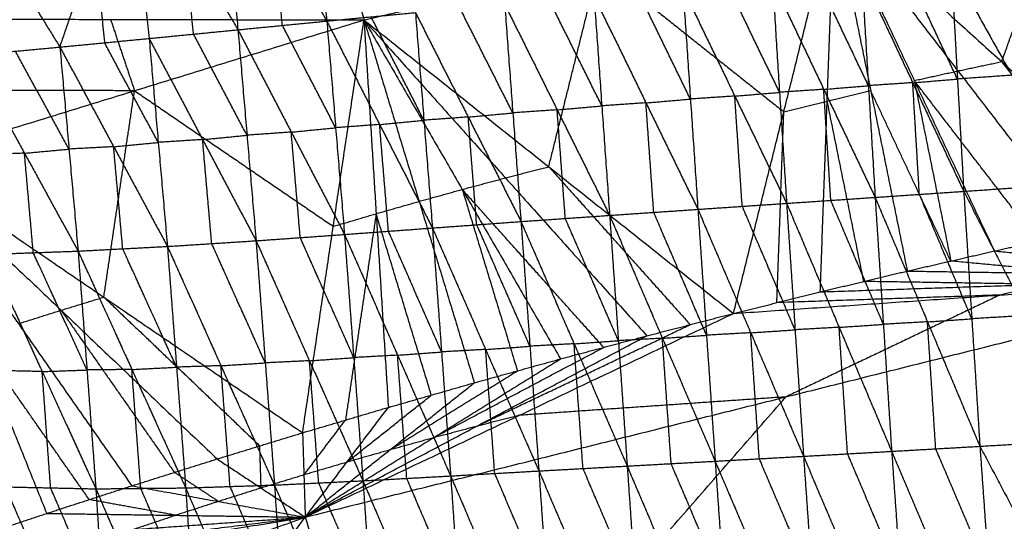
# Model space of a CAD drawing. Header units: millimetres. Extents: x -106 to 110, y -96 to 120.
# Tile 425 of 656: x -30.02 to -20.27, y 107.56 to 112.53. Entities that reach past the tile are written whole.
import ezdxf

# ---------------------------------------------------------------- set-up
doc = ezdxf.new("R2010")
doc.units = ezdxf.units.MM
doc.header["$MEASUREMENT"] = 0
doc.layers.add('Default', color=7, linetype='Continuous', true_color=0x000000)

msp = doc.modelspace()

# ---------------------------------------------------------------- linework, layer by layer
at = {"layer": 'Default'}
for points in [[(-27.1618, 114.4993, 9.6464), (-27.0707, 113.5062, 8.9785), (-26.9796, 112.5131, 8.3106)], [(-28.0497, 114.3852, 9.7477), (-27.9545, 113.4061, 9.0855), (-27.8593, 112.427, 8.4232)], [(-28.0497, 114.3852, 9.7477), (-27.5147, 113.4492, 9.0292), (-26.9796, 112.5131, 8.3106)], [(-29.6222, 112.2555, 8.7073), (-29.2788, 113.2603, 9.2851), (-28.9354, 114.2651, 9.8629)], [(-28.9354, 114.2651, 9.8629), (-28.8372, 113.303, 9.2084), (-28.7389, 112.3408, 8.5539)], [(-28.9354, 114.2651, 9.8629), (-28.3974, 113.3461, 9.143), (-27.8593, 112.427, 8.4232)], [(-20.2983, 112.1108, 13.1447), (-19.9469, 113.0835, 13.4946), (-19.5954, 114.0563, 13.8445)], [(-30.7004, 114.003, 10.1463), (-30.1613, 113.1292, 9.4268), (-29.6222, 112.2555, 8.7073)], [(-27.0032, 113.9718, 13.847), (-26.8074, 113.248, 13.8776), (-26.6116, 112.5241, 13.9082)], [(-26.6116, 112.5241, 13.9082), (-24.2844, 113.068, 13.8867), (-21.9571, 113.6119, 13.8653)], [(-22.9535, 109.6157, 12.4242), (-22.4553, 111.6138, 13.1447), (-21.9571, 113.6119, 13.8653)], [(-22.0942, 109.8296, 12.4242), (-22.0257, 111.7208, 13.1447), (-21.9571, 113.6119, 13.8653)], [(-21.9571, 113.6119, 13.8653), (-21.5951, 111.824, 13.1447), (-21.2331, 110.036, 12.4242)], [(-21.9571, 113.6119, 13.8653), (-21.1637, 111.9234, 13.1447), (-20.3703, 110.2348, 12.4242)], [(-21.9571, 113.6119, 13.8653), (-20.7314, 112.019, 13.1447), (-19.5057, 110.426, 12.4242)], [(-21.9571, 113.6119, 13.8653), (-20.2983, 112.1108, 13.1447), (-18.6395, 110.6096, 12.4242)], [(-27.4195, 112.4701, 8.3669), (-27.4671, 112.9596, 8.698), (-27.5147, 113.4492, 9.0292)], [(-28.2991, 112.3839, 8.4885), (-28.3482, 112.865, 8.8158), (-28.3974, 113.3461, 9.143)], [(-29.2788, 113.2603, 9.2851), (-29.2297, 112.7792, 8.9578), (-29.1806, 112.2982, 8.6306)], [(-24.7825, 111.0699, 13.1662), (-24.5334, 112.069, 13.5265), (-24.2844, 113.068, 13.8867)], [(-24.2844, 113.068, 13.8867), (-23.3698, 112.3409, 13.5157), (-22.4553, 111.6138, 13.1447)], [(-20.7362, 111.9383, 7.2462), (-20.9886, 112.4766, 7.5231), (-21.241, 113.0149, 7.7999)], [(-20.7982, 113.0509, 7.7669), (-20.7362, 111.9383, 7.2462), (-20.6741, 110.8258, 6.7256)], [(-20.7982, 113.0509, 7.7669), (-20.1976, 111.9761, 7.2046), (-19.5971, 110.9013, 6.6424)], [(-22.5676, 112.9064, 7.8999), (-22.4976, 111.8068, 7.3828), (-22.4276, 110.7071, 6.8656)], [(-22.5676, 112.9064, 7.8999), (-22.0596, 111.8363, 7.3473), (-21.5515, 110.7662, 6.7947)], [(-21.6176, 111.8726, 7.3138), (-21.8717, 112.4076, 7.5901), (-22.1257, 112.9427, 7.8664)], [(-21.6837, 112.9789, 7.8329), (-21.6176, 111.8726, 7.3138), (-21.5515, 110.7662, 6.7947)], [(-21.6837, 112.9789, 7.8329), (-21.1789, 111.9023, 7.2792), (-20.6741, 110.8258, 6.7256)], [(-23.3798, 111.7401, 7.4551), (-23.6369, 112.2676, 7.7311), (-23.894, 112.795, 8.0071)], [(-23.4536, 112.8326, 7.97), (-23.3798, 111.7401, 7.4551), (-23.306, 110.6477, 6.9401)], [(-23.4536, 112.8326, 7.97), (-22.9406, 111.7698, 7.4178), (-22.4276, 110.7071, 6.8656)], [(-22.4976, 111.8068, 7.3828), (-22.7541, 112.3381, 7.6589), (-23.0106, 112.8695, 7.935)], [(-24.257, 111.6726, 7.5317), (-24.5168, 112.1955, 7.8081), (-24.7766, 112.7183, 8.0845)], [(-24.3344, 112.7573, 8.0442), (-24.257, 111.6726, 7.5317), (-24.1797, 110.588, 7.0192)], [(-24.3344, 112.7573, 8.0442), (-23.8202, 111.7025, 7.4921), (-23.306, 110.6477, 6.9401)], [(-26.9796, 112.5131, 8.3106), (-26.541, 112.5553, 8.2616), (-26.1023, 112.5974, 8.2127)], [(-26.1023, 112.5974, 8.2127), (-26.0182, 111.5302, 7.706), (-25.9341, 110.4629, 7.1993)], [(-26.1023, 112.5974, 8.2127), (-25.5798, 111.5621, 7.659), (-25.0573, 110.5267, 7.1054)], [(-25.1381, 111.603, 7.6151), (-25.3994, 112.1207, 7.8919), (-25.6606, 112.6384, 8.1687)], [(-25.2189, 112.6793, 8.1248), (-25.1381, 111.603, 7.6151), (-25.0573, 110.5267, 7.1054)], [(-25.2189, 112.6793, 8.1248), (-24.6993, 111.6336, 7.572), (-24.1797, 110.588, 7.0192)], [(-31.6301, 112.5348, 13.8625), (-29.1208, 112.5295, 13.8854), (-26.6116, 112.5241, 13.9082)], [(-31.1552, 111.1216, 13.9139), (-28.8834, 111.8229, 13.911), (-26.6116, 112.5241, 13.9082)], [(-29.1208, 112.5295, 13.8854), (-29.0021, 112.1762, 13.8982), (-28.8834, 111.8229, 13.911)], [(-27.8593, 112.427, 8.4232), (-27.4195, 112.4701, 8.3669), (-26.9796, 112.5131, 8.3106)], [(-27.2196, 108.4332, 12.4242), (-26.9156, 110.4787, 13.1662), (-26.6116, 112.5241, 13.9082)], [(-26.9796, 112.5131, 8.3106), (-26.8921, 111.4558, 7.8072), (-26.8046, 110.3986, 7.3037)], [(-26.9796, 112.5131, 8.3106), (-26.4569, 111.488, 7.7549), (-25.9341, 110.4629, 7.1993)], [(-26.6116, 112.5241, 13.9082), (-26.4911, 110.6044, 13.1662), (-26.3706, 108.6847, 12.4242)], [(-26.6116, 112.5241, 13.9082), (-26.0655, 110.7264, 13.1662), (-25.5194, 108.9287, 12.4242)], [(-26.6116, 112.5241, 13.9082), (-25.6389, 110.8447, 13.1662), (-24.6661, 109.1652, 12.4242)], [(-26.6116, 112.5241, 13.9082), (-25.2112, 110.9592, 13.1662), (-23.8108, 109.3942, 12.4242)], [(-26.6116, 112.5241, 13.9082), (-24.7825, 111.0699, 13.1662), (-22.9535, 109.6157, 12.4242)], [(-26.0182, 111.5302, 7.706), (-26.2796, 112.0427, 7.9838), (-26.541, 112.5553, 8.2616)], [(-28.7389, 112.3408, 8.5539), (-28.2991, 112.3839, 8.4885), (-27.8593, 112.427, 8.4232)], [(-27.8593, 112.427, 8.4232), (-27.7698, 111.3816, 7.9239), (-27.6804, 110.3363, 7.4246)], [(-27.8593, 112.427, 8.4232), (-27.332, 111.4128, 7.8634), (-26.8046, 110.3986, 7.3037)], [(-26.8921, 111.4558, 7.8072), (-27.1558, 111.9629, 8.087), (-27.4195, 112.4701, 8.3669)], [(-29.6222, 112.2555, 8.7073), (-29.1806, 112.2982, 8.6306), (-28.7389, 112.3408, 8.5539)], [(-28.6484, 111.3105, 8.0601), (-28.9145, 111.8043, 8.3453), (-29.1806, 112.2982, 8.6306)], [(-28.7389, 112.3408, 8.5539), (-28.6484, 111.3105, 8.0601), (-28.5578, 110.2801, 7.5664)], [(-28.7389, 112.3408, 8.5539), (-28.2097, 111.3386, 7.9892), (-27.6804, 110.3363, 7.4246)], [(-27.7698, 111.3816, 7.9239), (-28.0345, 111.8828, 8.2062), (-28.2991, 112.3839, 8.4885)], [(-30.5035, 112.1733, 8.8887), (-30.0629, 112.2144, 8.798), (-29.6222, 112.2555, 8.7073)], [(-29.5322, 111.2445, 8.2212), (-29.7975, 111.7295, 8.5096), (-30.0629, 112.2144, 8.798)], [(-29.6222, 112.2555, 8.7073), (-29.5322, 111.2445, 8.2212), (-29.4422, 110.2336, 7.7351)], [(-29.6222, 112.2555, 8.7073), (-29.09, 111.2678, 8.1368), (-28.5578, 110.2801, 7.5664)], [(-30.5035, 112.1733, 8.8887), (-29.9729, 111.2035, 8.3119), (-29.4422, 110.2336, 7.7351)], [(-20.7314, 112.019, 13.1447), (-20.5149, 112.0649, 13.1447), (-20.2983, 112.1108, 13.1447)], [(-20.2983, 112.1108, 13.1447), (-19.6855, 111.3143, 12.7845), (-19.0726, 110.5178, 12.4242)], [(-21.1637, 111.9234, 13.1447), (-20.9476, 111.9712, 13.1447), (-20.7314, 112.019, 13.1447)], [(-21.1789, 111.9023, 7.2792), (-20.9575, 111.9203, 7.2627), (-20.7362, 111.9383, 7.2462)], [(-21.1637, 111.9234, 13.1447), (-20.9827, 111.0294, 12.7845), (-20.8017, 110.1354, 12.4242)], [(-19.938, 110.3304, 12.4242), (-20.5509, 111.1269, 12.7845), (-21.1637, 111.9234, 13.1447)], [(-20.1976, 111.9761, 7.2046), (-20.4669, 111.9572, 7.2254), (-20.7362, 111.9383, 7.2462)], [(-28.8834, 111.8229, 13.911), (-30.138, 111.8255, 13.8996), (-31.3926, 111.8282, 13.8882)], [(-29.1874, 109.7774, 13.169), (-29.0354, 110.8001, 13.54), (-28.8834, 111.8229, 13.911)], [(-28.8834, 111.8229, 13.911), (-27.8995, 111.1508, 13.5386), (-26.9156, 110.4787, 13.1662)], [(-22.0596, 111.8363, 7.3473), (-22.2786, 111.8216, 7.365), (-22.4976, 111.8068, 7.3828)], [(-22.0596, 111.8363, 7.3473), (-21.8386, 111.8544, 7.3306), (-21.6176, 111.8726, 7.3138)], [(-21.9896, 110.7367, 6.8301), (-22.0246, 111.2865, 7.0887), (-22.0596, 111.8363, 7.3473)], [(-22.0257, 111.7208, 13.1447), (-21.8104, 111.7724, 13.1447), (-21.5951, 111.824, 13.1447)], [(-21.1789, 111.9023, 7.2792), (-21.3983, 111.8875, 7.2965), (-21.6176, 111.8726, 7.3138)], [(-20.8017, 110.1354, 12.4242), (-21.1984, 110.9797, 12.7845), (-21.5951, 111.824, 13.1447)], [(-21.1128, 110.796, 6.7602), (-21.1459, 111.3492, 7.0197), (-21.1789, 111.9023, 7.2792)], [(-23.8202, 111.7025, 7.4921), (-23.6, 111.7213, 7.4736), (-23.3798, 111.7401, 7.4551)], [(-22.9406, 111.7698, 7.4178), (-23.1602, 111.755, 7.4364), (-23.3798, 111.7401, 7.4551)], [(-22.9406, 111.7698, 7.4178), (-22.7191, 111.7883, 7.4003), (-22.4976, 111.8068, 7.3828)], [(-22.8668, 110.6774, 6.9028), (-22.9037, 111.2236, 7.1603), (-22.9406, 111.7698, 7.4178)], [(-22.4553, 111.6138, 13.1447), (-22.2405, 111.6673, 13.1447), (-22.0257, 111.7208, 13.1447)], [(-21.6637, 109.9328, 12.4242), (-21.8447, 110.8268, 12.7845), (-22.0257, 111.7208, 13.1447)], [(-24.6993, 111.6336, 7.572), (-24.9187, 111.6183, 7.5935), (-25.1381, 111.603, 7.6151)], [(-24.6993, 111.6336, 7.572), (-24.4782, 111.6531, 7.5519), (-24.257, 111.6726, 7.5317)], [(-24.6185, 110.5573, 7.0623), (-24.6589, 111.0955, 7.3172), (-24.6993, 111.6336, 7.572)], [(-23.8202, 111.7025, 7.4921), (-24.0386, 111.6876, 7.5119), (-24.257, 111.6726, 7.5317)], [(-23.7429, 110.6178, 6.9797), (-23.7815, 111.1602, 7.2359), (-23.8202, 111.7025, 7.4921)], [(-26.4569, 111.488, 7.7549), (-26.2375, 111.5091, 7.7305), (-26.0182, 111.5302, 7.706)], [(-25.5798, 111.5621, 7.659), (-25.799, 111.5461, 7.6825), (-26.0182, 111.5302, 7.706)], [(-25.5798, 111.5621, 7.659), (-25.359, 111.5825, 7.6371), (-25.1381, 111.603, 7.6151)], [(-25.4957, 110.4948, 7.1523), (-25.5378, 111.0284, 7.4057), (-25.5798, 111.5621, 7.659)], [(-22.5238, 109.7227, 12.4242), (-22.4896, 110.6682, 12.7845), (-22.4553, 111.6138, 13.1447)], [(-27.332, 111.4128, 7.8634), (-27.1121, 111.4343, 7.8353), (-26.8921, 111.4558, 7.8072)], [(-26.4569, 111.488, 7.7549), (-26.6745, 111.4719, 7.7811), (-26.8921, 111.4558, 7.8072)], [(-26.3694, 110.4307, 7.2515), (-26.4131, 110.9594, 7.5032), (-26.4569, 111.488, 7.7549)], [(-28.2097, 111.3386, 7.9892), (-28.429, 111.3245, 8.0247), (-28.6484, 111.3105, 8.0601)], [(-28.2097, 111.3386, 7.9892), (-27.9897, 111.3601, 7.9566), (-27.7698, 111.3816, 7.9239)], [(-28.1191, 110.3082, 7.4955), (-28.1644, 110.8234, 7.7424), (-28.2097, 111.3386, 7.9892)], [(-27.332, 111.4128, 7.8634), (-27.5509, 111.3972, 7.8937), (-27.7698, 111.3816, 7.9239)], [(-27.2425, 110.3674, 7.3642), (-27.2872, 110.8901, 7.6138), (-27.332, 111.4128, 7.8634)], [(-29.9729, 111.2035, 8.3119), (-29.7525, 111.224, 8.2665), (-29.5322, 111.2445, 8.2212)], [(-29.09, 111.2678, 8.1368), (-29.3111, 111.2562, 8.179), (-29.5322, 111.2445, 8.2212)], [(-29.09, 111.2678, 8.1368), (-28.8692, 111.2891, 8.0985), (-28.6484, 111.3105, 8.0601)], [(-29, 110.2569, 7.6507), (-29.045, 110.7623, 7.8938), (-29.09, 111.2678, 8.1368)], [(-29.9729, 111.2035, 8.3119), (-30.1946, 111.1955, 8.3625), (-30.4163, 111.1876, 8.4131)], [(-29.8856, 110.2178, 7.8363), (-29.9292, 110.7106, 8.0741), (-29.9729, 111.2035, 8.3119)], [(-31.1552, 111.1216, 13.9139), (-30.4541, 109.3779, 13.169), (-29.7529, 107.6341, 12.4242)], [(-31.1552, 111.1216, 13.9139), (-30.033, 109.5148, 13.169), (-28.9108, 107.9079, 12.4242)], [(-31.1552, 111.1216, 13.9139), (-29.6108, 109.6479, 13.169), (-28.0664, 108.1743, 12.4242)], [(-31.1552, 111.1216, 13.9139), (-29.1874, 109.7774, 13.169), (-27.2196, 108.4332, 12.4242)], [(-25.2112, 110.9592, 13.1662), (-24.9969, 111.0146, 13.1662), (-24.7825, 111.0699, 13.1662)], [(-24.7825, 111.0699, 13.1662), (-24.0823, 110.2874, 12.7952), (-23.3821, 109.505, 12.4242)], [(-25.6389, 110.8447, 13.1662), (-25.425, 110.9019, 13.1662), (-25.2112, 110.9592, 13.1662)], [(-26.0655, 110.7264, 13.1662), (-25.8522, 110.7855, 13.1662), (-25.6389, 110.8447, 13.1662)], [(-24.2384, 109.2797, 12.4242), (-24.9386, 110.0622, 12.7952), (-25.6389, 110.8447, 13.1662)], [(-25.6389, 110.8447, 13.1662), (-25.3658, 109.9458, 12.7952), (-25.0928, 109.047, 12.4242)], [(-20.6741, 110.8258, 6.7256), (-20.1356, 110.8635, 6.684), (-19.5971, 110.9013, 6.6424)], [(-22.4276, 110.7071, 6.8656), (-21.9896, 110.7367, 6.8301), (-21.5515, 110.7662, 6.7947)], [(-21.5515, 110.7662, 6.7947), (-21.1128, 110.796, 6.7602), (-20.6741, 110.8258, 6.7256)], [(-21.5515, 110.7662, 6.7947), (-21.4697, 109.5079, 6.4655), (-21.3878, 108.2496, 6.1363)], [(-21.5515, 110.7662, 6.7947), (-21.0328, 109.5329, 6.4305), (-20.5141, 108.2995, 6.0662)], [(-20.5941, 109.5626, 6.3959), (-20.8535, 110.1793, 6.578), (-21.1128, 110.796, 6.7602)], [(-20.6741, 110.8258, 6.7256), (-20.5941, 109.5626, 6.3959), (-20.5141, 108.2995, 6.0662)], [(-20.6741, 110.8258, 6.7256), (-20.0438, 109.5956, 6.3534), (-19.4135, 108.3655, 5.9812)], [(-26.4911, 110.6044, 13.1662), (-26.2783, 110.6654, 13.1662), (-26.0655, 110.7264, 13.1662)], [(-24.1797, 110.588, 7.0192), (-23.7429, 110.6178, 6.9797), (-23.306, 110.6477, 6.9401)], [(-23.306, 110.6477, 6.9401), (-22.8668, 110.6774, 6.9028), (-22.4276, 110.7071, 6.8656)], [(-23.306, 110.6477, 6.9401), (-23.2205, 109.3997, 6.6131), (-23.135, 108.1518, 6.2861)], [(-23.306, 110.6477, 6.9401), (-22.783, 109.4241, 6.5745), (-22.26, 108.2005, 6.209)], [(-22.3438, 109.4538, 6.5373), (-22.6053, 110.0656, 6.7201), (-22.8668, 110.6774, 6.9028)], [(-22.4276, 110.7071, 6.8656), (-22.3438, 109.4538, 6.5373), (-22.26, 108.2005, 6.209)], [(-22.4276, 110.7071, 6.8656), (-21.9077, 109.4783, 6.5009), (-21.3878, 108.2496, 6.1363)], [(-21.4697, 109.5079, 6.4655), (-21.7296, 110.1223, 6.6478), (-21.9896, 110.7367, 6.8301)], [(-26.9156, 110.4787, 13.1662), (-26.7033, 110.5415, 13.1662), (-26.4911, 110.6044, 13.1662)], [(-26.4911, 110.6044, 13.1662), (-26.6431, 109.5817, 12.7952), (-26.7951, 108.559, 12.4242)], [(-25.945, 108.8067, 12.4242), (-26.218, 109.7056, 12.7952), (-26.4911, 110.6044, 13.1662)], [(-25.0573, 110.5267, 7.1054), (-24.6185, 110.5573, 7.0623), (-24.1797, 110.588, 7.0192)], [(-24.0928, 109.3458, 6.6938), (-24.3557, 109.9515, 6.8781), (-24.6185, 110.5573, 7.0623)], [(-24.1797, 110.588, 7.0192), (-24.0928, 109.3458, 6.6938), (-24.0059, 108.1036, 6.3684)], [(-24.1797, 110.588, 7.0192), (-23.6574, 109.3699, 6.6527), (-23.135, 108.1518, 6.2861)], [(-23.2205, 109.3997, 6.6131), (-23.4817, 110.0088, 6.7964), (-23.7429, 110.6178, 6.9797)], [(-26.8046, 110.3986, 7.3037), (-26.3694, 110.4307, 7.2515), (-25.9341, 110.4629, 7.1993)], [(-25.9341, 110.4629, 7.1993), (-25.4957, 110.4948, 7.1523), (-25.0573, 110.5267, 7.1054)], [(-25.9341, 110.4629, 7.1993), (-25.8439, 109.2343, 6.8771), (-25.7538, 108.0057, 6.555)], [(-25.9341, 110.4629, 7.1993), (-25.4072, 109.259, 6.8285), (-24.8802, 108.0551, 6.4577)], [(-24.9688, 109.2909, 6.7815), (-25.2322, 109.8928, 6.9669), (-25.4957, 110.4948, 7.1523)], [(-25.0573, 110.5267, 7.1054), (-24.9688, 109.2909, 6.7815), (-24.8802, 108.0551, 6.4577)], [(-25.0573, 110.5267, 7.1054), (-24.5316, 109.3151, 6.7369), (-24.0059, 108.1036, 6.3684)], [(-27.6804, 110.3363, 7.4246), (-27.2425, 110.3674, 7.3642), (-26.8046, 110.3986, 7.3037)], [(-26.7133, 109.1781, 6.9831), (-26.9779, 109.7727, 7.1736), (-27.2425, 110.3674, 7.3642)], [(-26.8046, 110.3986, 7.3037), (-26.7133, 109.1781, 6.9831), (-26.622, 107.9576, 6.6625)], [(-26.8046, 110.3986, 7.3037), (-26.2792, 109.2021, 6.9293), (-25.7538, 108.0057, 6.555)], [(-25.8439, 109.2343, 6.8771), (-26.1066, 109.8325, 7.0643), (-26.3694, 110.4307, 7.2515)], [(-20.3703, 110.2348, 12.4242), (-19.938, 110.3304, 12.4242), (-19.5057, 110.426, 12.4242)], [(-20.3703, 110.2348, 12.4242), (-19.938, 110.3304, 12.4242), (-19.5057, 110.426, 12.4242)], [(-29.4422, 110.2336, 7.7351), (-29, 110.2569, 7.6507), (-28.5578, 110.2801, 7.5664)], [(-28.4674, 109.0835, 7.2496), (-28.7337, 109.6702, 7.4502), (-29, 110.2569, 7.6507)], [(-28.5578, 110.2801, 7.5664), (-28.1191, 110.3082, 7.4955), (-27.6804, 110.3363, 7.4246)], [(-28.5578, 110.2801, 7.5664), (-28.4674, 109.0835, 7.2496), (-28.3769, 107.8869, 6.9328)], [(-28.5578, 110.2801, 7.5664), (-28.0278, 109.0979, 7.1766), (-27.4978, 107.9157, 6.7867)], [(-27.5891, 109.126, 7.1057), (-27.8541, 109.7171, 7.3006), (-28.1191, 110.3082, 7.4955)], [(-27.6804, 110.3363, 7.4246), (-27.5891, 109.126, 7.1057), (-27.4978, 107.9157, 6.7867)], [(-27.6804, 110.3363, 7.4246), (-27.1512, 109.1469, 7.0435), (-26.622, 107.9576, 6.6625)], [(-30.3291, 110.2019, 7.9375), (-29.8856, 110.2178, 7.8363), (-29.4422, 110.2336, 7.7351)], [(-30.3291, 110.2019, 7.9375), (-29.7976, 109.0399, 7.5227), (-29.2662, 107.8779, 7.1079)], [(-29.3542, 109.0558, 7.4215), (-29.6199, 109.6368, 7.6289), (-29.8856, 110.2178, 7.8363)], [(-29.4422, 110.2336, 7.7351), (-29.3542, 109.0558, 7.4215), (-29.2662, 107.8779, 7.1079)], [(-29.4422, 110.2336, 7.7351), (-28.9095, 109.0602, 7.3339), (-28.3769, 107.8869, 6.9328)], [(-21.2331, 110.036, 12.4242), (-20.8017, 110.1354, 12.4242), (-20.3703, 110.2348, 12.4242)], [(-21.2331, 110.036, 12.4242), (-20.8017, 110.1354, 12.4242), (-20.3703, 110.2348, 12.4242)], [(-20.3703, 110.2348, 12.4242), (-19.0247, 110.1075, 12.2207), (-17.6792, 109.9802, 12.0172)], [(-19.4562, 110.0081, 12.2207), (-20.1289, 110.0718, 12.3225), (-20.8017, 110.1354, 12.4242)], [(-27.1934, 107.597, 12.0172), (-22.4363, 108.7886, 12.0172), (-17.6792, 109.9802, 12.0172)], [(-25.2713, 101.2606, 9.1165), (-21.4752, 105.6204, 10.5669), (-17.6792, 109.9802, 12.0172)], [(-22.9535, 109.6157, 12.4242), (-20.3163, 109.798, 12.2207), (-17.6792, 109.9802, 12.0172)], [(-22.0942, 109.8296, 12.4242), (-21.6637, 109.9328, 12.4242), (-21.2331, 110.036, 12.4242)], [(-22.0942, 109.8296, 12.4242), (-21.6637, 109.9328, 12.4242), (-21.2331, 110.036, 12.4242)], [(-22.0942, 109.8296, 12.4242), (-19.8867, 109.9049, 12.2207), (-17.6792, 109.9802, 12.0172)], [(-21.2331, 110.036, 12.4242), (-19.4562, 110.0081, 12.2207), (-17.6792, 109.9802, 12.0172)], [(-19.8867, 109.9049, 12.2207), (-20.7752, 109.9189, 12.3225), (-21.6637, 109.9328, 12.4242)], [(-19.8867, 109.9049, 12.2207), (-20.1015, 109.8514, 12.2207), (-20.3163, 109.798, 12.2207)], [(-29.6108, 109.6479, 13.169), (-29.3991, 109.7127, 13.169), (-29.1874, 109.7774, 13.169)], [(-29.1874, 109.7774, 13.169), (-28.4152, 109.0406, 12.7966), (-27.643, 108.3037, 12.4242)], [(-22.9535, 109.6157, 12.4242), (-22.5238, 109.7227, 12.4242), (-22.0942, 109.8296, 12.4242)], [(-22.9535, 109.6157, 12.4242), (-22.5238, 109.7227, 12.4242), (-22.0942, 109.8296, 12.4242)], [(-20.3163, 109.798, 12.2207), (-21.4201, 109.7603, 12.3225), (-22.5238, 109.7227, 12.4242)], [(-20.3163, 109.798, 12.2207), (-21.3763, 109.2933, 12.1189), (-22.4363, 108.7886, 12.0172)], [(-30.033, 109.5148, 13.169), (-29.8219, 109.5814, 13.169), (-29.6108, 109.6479, 13.169)], [(-29.6108, 109.6479, 13.169), (-29.0497, 108.8445, 12.7966), (-28.4886, 108.0411, 12.4242)], [(-27.1934, 107.597, 12.0172), (-25.0734, 108.6064, 12.2207), (-22.9535, 109.6157, 12.4242)], [(-23.8108, 109.3942, 12.4242), (-23.3821, 109.505, 12.4242), (-22.9535, 109.6157, 12.4242)], [(-23.8108, 109.3942, 12.4242), (-23.3821, 109.505, 12.4242), (-22.9535, 109.6157, 12.4242)], [(-20.0438, 109.5956, 6.3534), (-20.319, 109.5791, 6.3747), (-20.5941, 109.5626, 6.3959)], [(-25.5021, 108.4956, 12.2207), (-24.4421, 109.0003, 12.3225), (-23.3821, 109.505, 12.4242)], [(-21.9077, 109.4783, 6.5009), (-22.1258, 109.4661, 6.5191), (-22.3438, 109.4538, 6.5373)], [(-21.9077, 109.4783, 6.5009), (-21.6887, 109.4931, 6.4832), (-21.4697, 109.5079, 6.4655)], [(-21.8239, 108.225, 6.1726), (-21.8658, 108.8517, 6.3368), (-21.9077, 109.4783, 6.5009)], [(-21.0328, 109.5329, 6.4305), (-21.2513, 109.5204, 6.448), (-21.4697, 109.5079, 6.4655)], [(-21.0328, 109.5329, 6.4305), (-20.8135, 109.5477, 6.4132), (-20.5941, 109.5626, 6.3959)], [(-20.951, 108.2745, 6.1012), (-20.9919, 108.9037, 6.2658), (-21.0328, 109.5329, 6.4305)], [(-29.3319, 107.771, 12.4242), (-29.893, 108.5745, 12.7966), (-30.4541, 109.3779, 13.169)], [(-27.1934, 107.597, 12.0172), (-25.5021, 108.4956, 12.2207), (-23.8108, 109.3942, 12.4242)], [(-24.6661, 109.1652, 12.4242), (-24.2384, 109.2797, 12.4242), (-23.8108, 109.3942, 12.4242)], [(-24.6661, 109.1652, 12.4242), (-24.2384, 109.2797, 12.4242), (-23.8108, 109.3942, 12.4242)], [(-23.6574, 109.3699, 6.6527), (-23.439, 109.3848, 6.6329), (-23.2205, 109.3997, 6.6131)], [(-22.783, 109.4241, 6.5745), (-23.0018, 109.4119, 6.5938), (-23.2205, 109.3997, 6.6131)], [(-22.783, 109.4241, 6.5745), (-22.5634, 109.4389, 6.5559), (-22.3438, 109.4538, 6.5373)], [(-22.6975, 108.1761, 6.2476), (-22.7403, 108.8001, 6.4111), (-22.783, 109.4241, 6.5745)], [(-25.9298, 108.3811, 12.2207), (-25.0841, 108.8304, 12.3225), (-24.2384, 109.2797, 12.4242)], [(-25.4072, 109.259, 6.8285), (-25.188, 109.2749, 6.805), (-24.9688, 109.2909, 6.7815)], [(-24.5316, 109.3151, 6.7369), (-24.7502, 109.303, 6.7592), (-24.9688, 109.2909, 6.7815)], [(-24.5316, 109.3151, 6.7369), (-24.3122, 109.3305, 6.7153), (-24.0928, 109.3458, 6.6938)], [(-24.4431, 108.0793, 6.413), (-24.4873, 108.6972, 6.575), (-24.5316, 109.3151, 6.7369)], [(-23.6574, 109.3699, 6.6527), (-23.8751, 109.3578, 6.6732), (-24.0928, 109.3458, 6.6938)], [(-23.5705, 108.1277, 6.3272), (-23.6139, 108.7488, 6.49), (-23.6574, 109.3699, 6.6527)], [(-27.1512, 109.1469, 7.0435), (-26.9322, 109.1625, 7.0133), (-26.7133, 109.1781, 6.9831)], [(-26.2792, 109.2021, 6.9293), (-26.4963, 109.1901, 6.9562), (-26.7133, 109.1781, 6.9831)], [(-26.2792, 109.2021, 6.9293), (-26.0616, 109.2182, 6.9032), (-25.8439, 109.2343, 6.8771)], [(-26.1879, 107.9816, 6.6087), (-26.2335, 108.5919, 6.769), (-26.2792, 109.2021, 6.9293)], [(-25.4072, 109.259, 6.8285), (-25.6255, 109.2466, 6.8528), (-25.8439, 109.2343, 6.8771)], [(-25.317, 108.0304, 6.5063), (-25.3621, 108.6447, 6.6674), (-25.4072, 109.259, 6.8285)], [(-28.9095, 109.0602, 7.3339), (-28.6884, 109.0719, 7.2918), (-28.4674, 109.0835, 7.2496)], [(-28.0278, 109.0979, 7.1766), (-28.2476, 109.0907, 7.2131), (-28.4674, 109.0835, 7.2496)], [(-28.0278, 109.0979, 7.1766), (-27.8084, 109.1119, 7.1411), (-27.5891, 109.126, 7.1057)], [(-27.9373, 107.9013, 6.8598), (-27.9826, 108.4996, 7.0182), (-28.0278, 109.0979, 7.1766)], [(-27.1512, 109.1469, 7.0435), (-27.3701, 109.1365, 7.0746), (-27.5891, 109.126, 7.1057)], [(-27.1934, 107.597, 12.0172), (-25.9298, 108.3811, 12.2207), (-24.6661, 109.1652, 12.4242)], [(-27.0599, 107.9366, 6.7246), (-27.1055, 108.5418, 6.8841), (-27.1512, 109.1469, 7.0435)], [(-25.5194, 108.9287, 12.4242), (-25.0928, 109.047, 12.4242), (-24.6661, 109.1652, 12.4242)], [(-25.5194, 108.9287, 12.4242), (-25.0928, 109.047, 12.4242), (-24.6661, 109.1652, 12.4242)], [(-29.7976, 109.0399, 7.5227), (-30.0217, 109.0448, 7.5757), (-30.2457, 109.0497, 7.6287)], [(-29.7976, 109.0399, 7.5227), (-29.5759, 109.0479, 7.4721), (-29.3542, 109.0558, 7.4215)], [(-29.7143, 107.8877, 7.2139), (-29.7559, 108.4638, 7.3683), (-29.7976, 109.0399, 7.5227)], [(-28.9095, 109.0602, 7.3339), (-29.1319, 109.058, 7.3777), (-29.3542, 109.0558, 7.4215)], [(-28.8215, 107.8824, 7.0203), (-28.8655, 108.4713, 7.1771), (-28.9095, 109.0602, 7.3339)], [(-26.3564, 108.2629, 12.2207), (-25.7246, 108.6549, 12.3225), (-25.0928, 109.047, 12.4242)], [(-27.1934, 107.597, 12.0172), (-26.3564, 108.2629, 12.2207), (-25.5194, 108.9287, 12.4242)], [(-26.3706, 108.6847, 12.4242), (-25.945, 108.8067, 12.4242), (-25.5194, 108.9287, 12.4242)], [(-26.3706, 108.6847, 12.4242), (-25.945, 108.8067, 12.4242), (-25.5194, 108.9287, 12.4242)], [(-26.782, 108.1409, 12.2207), (-26.3635, 108.4738, 12.3225), (-25.945, 108.8067, 12.4242)], [(-26.2323, 104.4288, 10.5669), (-24.3343, 106.6087, 11.292), (-22.4363, 108.7886, 12.0172)], [(-22.4363, 108.7886, 12.0172), (-23.7549, 108.6975, 12.1189), (-25.0734, 108.6064, 12.2207)], [(-27.2196, 108.4332, 12.4242), (-26.7951, 108.559, 12.4242), (-26.3706, 108.6847, 12.4242)], [(-27.2196, 108.4332, 12.4242), (-26.7951, 108.559, 12.4242), (-26.3706, 108.6847, 12.4242)], [(-27.1934, 107.597, 12.0172), (-26.782, 108.1409, 12.2207), (-26.3706, 108.6847, 12.4242)], [(-25.0734, 108.6064, 12.2207), (-25.2878, 108.551, 12.2207), (-25.5021, 108.4956, 12.2207)], [(-27.2065, 108.0151, 12.2207), (-27.0008, 108.287, 12.3225), (-26.7951, 108.559, 12.4242)], [(-25.5021, 108.4956, 12.2207), (-25.7159, 108.4384, 12.2207), (-25.9298, 108.3811, 12.2207)], [(-28.0664, 108.1743, 12.4242), (-27.643, 108.3037, 12.4242), (-27.2196, 108.4332, 12.4242)], [(-28.0664, 108.1743, 12.4242), (-27.643, 108.3037, 12.4242), (-27.2196, 108.4332, 12.4242)], [(-27.2196, 108.4332, 12.4242), (-27.2065, 108.0151, 12.2207), (-27.1934, 107.597, 12.0172)], [(-27.6299, 107.8857, 12.2207), (-27.6364, 108.0947, 12.3225), (-27.643, 108.3037, 12.4242)], [(-25.9298, 108.3811, 12.2207), (-26.1431, 108.322, 12.2207), (-26.3564, 108.2629, 12.2207)], [(-20.5141, 108.2995, 6.0662), (-19.9638, 108.3325, 6.0237), (-19.4135, 108.3655, 5.9812)], [(-26.3564, 108.2629, 12.2207), (-26.5692, 108.2019, 12.2207), (-26.782, 108.1409, 12.2207)], [(-22.26, 108.2005, 6.209), (-21.8239, 108.225, 6.1726), (-21.3878, 108.2496, 6.1363)], [(-21.2983, 106.9856, 6.1092), (-21.5611, 107.6053, 6.1409), (-21.8239, 108.225, 6.1726)], [(-21.3878, 108.2496, 6.1363), (-20.951, 108.2745, 6.1012), (-20.5141, 108.2995, 6.0662)], [(-21.3878, 108.2496, 6.1363), (-21.2983, 106.9856, 6.1092), (-21.2088, 105.7216, 6.0822)], [(-21.3878, 108.2496, 6.1363), (-20.8608, 107.0079, 6.0743), (-20.3338, 105.7662, 6.0124)], [(-20.424, 107.0328, 6.0393), (-20.6875, 107.6537, 6.0703), (-20.951, 108.2745, 6.1012)], [(-20.5141, 108.2995, 6.0662), (-20.424, 107.0328, 6.0393), (-20.3338, 105.7662, 6.0124)], [(-20.5141, 108.2995, 6.0662), (-19.8599, 107.0629, 5.9968), (-19.2057, 105.8264, 5.9275)], [(-28.9108, 107.9079, 12.4242), (-28.4886, 108.0411, 12.4242), (-28.0664, 108.1743, 12.4242)], [(-28.9108, 107.9079, 12.4242), (-28.4886, 108.0411, 12.4242), (-28.0664, 108.1743, 12.4242)], [(-28.0664, 108.1743, 12.4242), (-27.6299, 107.8857, 12.2207), (-27.1934, 107.597, 12.0172)], [(-26.782, 108.1409, 12.2207), (-26.9943, 108.078, 12.2207), (-27.2065, 108.0151, 12.2207)], [(-24.0059, 108.1036, 6.3684), (-23.5705, 108.1277, 6.3272), (-23.135, 108.1518, 6.2861)], [(-23.0466, 106.8932, 6.2597), (-23.3085, 107.5104, 6.2935), (-23.5705, 108.1277, 6.3272)], [(-23.135, 108.1518, 6.2861), (-22.6975, 108.1761, 6.2476), (-22.26, 108.2005, 6.209)], [(-23.135, 108.1518, 6.2861), (-23.0466, 106.8932, 6.2597), (-22.9581, 105.6346, 6.2333)], [(-23.135, 108.1518, 6.2861), (-22.6084, 106.9148, 6.2207), (-22.0818, 105.6778, 6.1553)], [(-22.1709, 106.9392, 6.1822), (-22.4342, 107.5577, 6.2149), (-22.6975, 108.1761, 6.2476)], [(-22.26, 108.2005, 6.209), (-22.1709, 106.9392, 6.1822), (-22.0818, 105.6778, 6.1553)], [(-22.26, 108.2005, 6.209), (-21.7344, 106.9611, 6.1456), (-21.2088, 105.7216, 6.0822)], [(-28.0521, 107.7525, 12.2207), (-28.2703, 107.8968, 12.3225), (-28.4886, 108.0411, 12.4242)], [(-27.2065, 108.0151, 12.2207), (-27.4182, 107.9504, 12.2207), (-27.6299, 107.8857, 12.2207)], [(-25.7538, 108.0057, 6.555), (-25.317, 108.0304, 6.5063), (-24.8802, 108.0551, 6.4577)], [(-24.7932, 106.803, 6.4318), (-25.0551, 107.4167, 6.4691), (-25.317, 108.0304, 6.5063)], [(-24.8802, 108.0551, 6.4577), (-24.4431, 108.0793, 6.413), (-24.0059, 108.1036, 6.3684)], [(-24.8802, 108.0551, 6.4577), (-24.7932, 106.803, 6.4318), (-24.7061, 105.5509, 6.4058)], [(-24.8802, 108.0551, 6.4577), (-24.3556, 106.8237, 6.387), (-23.8309, 105.5924, 6.3163)], [(-23.9184, 106.848, 6.3423), (-24.1807, 107.4637, 6.3777), (-24.4431, 108.0793, 6.413)], [(-24.0059, 108.1036, 6.3684), (-23.9184, 106.848, 6.3423), (-23.8309, 105.5924, 6.3163)], [(-24.0059, 108.1036, 6.3684), (-23.482, 106.8691, 6.3008), (-22.9581, 105.6346, 6.2333)], [(-28.3769, 107.8869, 6.9328), (-27.9373, 107.9013, 6.8598), (-27.4978, 107.9157, 6.7867)], [(-27.4978, 107.9157, 6.7867), (-27.0599, 107.9366, 6.7246), (-26.622, 107.9576, 6.6625)], [(-27.4978, 107.9157, 6.7867), (-27.4144, 106.6801, 6.7573), (-27.331, 105.4446, 6.7279)], [(-27.4978, 107.9157, 6.7867), (-26.9744, 106.694, 6.6971), (-26.451, 105.4723, 6.6075)], [(-26.5365, 106.7149, 6.635), (-26.7982, 107.3258, 6.6798), (-27.0599, 107.9366, 6.7246)], [(-26.622, 107.9576, 6.6625), (-26.1879, 107.9816, 6.6087), (-25.7538, 108.0057, 6.555)], [(-26.622, 107.9576, 6.6625), (-26.5365, 106.7149, 6.635), (-26.451, 105.4723, 6.6075)], [(-26.622, 107.9576, 6.6625), (-26.1011, 106.7338, 6.5824), (-25.5803, 105.5101, 6.5023)], [(-25.667, 106.7579, 6.5286), (-25.9274, 107.3697, 6.5687), (-26.1879, 107.9816, 6.6087)], [(-25.7538, 108.0057, 6.555), (-25.667, 106.7579, 6.5286), (-25.5803, 105.5101, 6.5023)], [(-25.7538, 108.0057, 6.555), (-25.2299, 106.7783, 6.4804), (-24.7061, 105.5509, 6.4058)], [(-30.1623, 107.8975, 7.3199), (-29.7143, 107.8877, 7.2139), (-29.2662, 107.8779, 7.1079)], [(-30.1623, 107.8975, 7.3199), (-29.6378, 106.6781, 7.1785), (-29.1133, 105.4586, 7.037)], [(-29.7529, 107.6341, 12.4242), (-29.3319, 107.771, 12.4242), (-28.9108, 107.9079, 12.4242)], [(-29.7529, 107.6341, 12.4242), (-29.3319, 107.771, 12.4242), (-28.9108, 107.9079, 12.4242)], [(-29.1897, 106.6683, 7.0725), (-29.452, 107.278, 7.1432), (-29.7143, 107.8877, 7.2139)], [(-29.2662, 107.8779, 7.1079), (-28.8215, 107.8824, 7.0203), (-28.3769, 107.8869, 6.9328)], [(-29.2662, 107.8779, 7.1079), (-29.1897, 106.6683, 7.0725), (-29.1133, 105.4586, 7.037)], [(-29.2662, 107.8779, 7.1079), (-28.7409, 106.6573, 6.9882), (-28.2156, 105.4366, 6.8685)], [(-28.9108, 107.9079, 12.4242), (-28.0521, 107.7525, 12.2207), (-27.1934, 107.597, 12.0172)], [(-28.2963, 106.6617, 6.9006), (-28.5589, 107.2721, 6.9605), (-28.8215, 107.8824, 7.0203)], [(-28.3769, 107.8869, 6.9328), (-28.2963, 106.6617, 6.9006), (-28.2156, 105.4366, 6.8685)], [(-28.3769, 107.8869, 6.9328), (-27.8539, 106.6657, 6.8303), (-27.331, 105.4446, 6.7279)], [(-27.6299, 107.8857, 12.2207), (-27.841, 107.8191, 12.2207), (-28.0521, 107.7525, 12.2207)], [(-27.4144, 106.6801, 6.7573), (-27.6759, 107.2907, 6.8085), (-27.9373, 107.9013, 6.8598)], [(-28.4732, 107.6156, 12.2207), (-28.9025, 107.6933, 12.3225), (-29.3319, 107.771, 12.4242)], [(-28.0521, 107.7525, 12.2207), (-28.2626, 107.684, 12.2207), (-28.4732, 107.6156, 12.2207)], [(-30.5925, 107.353, 12.4242), (-30.1727, 107.4936, 12.4242), (-29.7529, 107.6341, 12.4242)], [(-30.5925, 107.353, 12.4242), (-30.1727, 107.4936, 12.4242), (-29.7529, 107.6341, 12.4242)], [(-29.7529, 107.6341, 12.4242), (-28.4732, 107.6156, 12.2207), (-27.1934, 107.597, 12.0172)], [(-36.4282, 104.2928, 12.0172), (-31.8108, 105.9449, 12.0172), (-27.1934, 107.597, 12.0172)], [(-33.8943, 98.1752, 9.1165), (-30.5438, 102.8861, 10.5669), (-27.1934, 107.597, 12.0172)], [(-32.2642, 106.7686, 12.4242), (-29.7288, 107.1828, 12.2207), (-27.1934, 107.597, 12.0172)], [(-31.4297, 107.0645, 12.4242), (-29.3115, 107.3307, 12.2207), (-27.1934, 107.597, 12.0172)], [(-30.5925, 107.353, 12.4242), (-28.893, 107.475, 12.2207), (-27.1934, 107.597, 12.0172)], [(-28.4732, 107.6156, 12.2207), (-28.6831, 107.5453, 12.2207), (-28.893, 107.475, 12.2207)], [(-27.1934, 107.597, 12.0172), (-26.2323, 104.4288, 10.5669), (-25.2713, 101.2606, 9.1165)]]:
    msp.add_open_spline(points, degree=2, dxfattribs=at)

doc.saveas('drawing.dxf')
